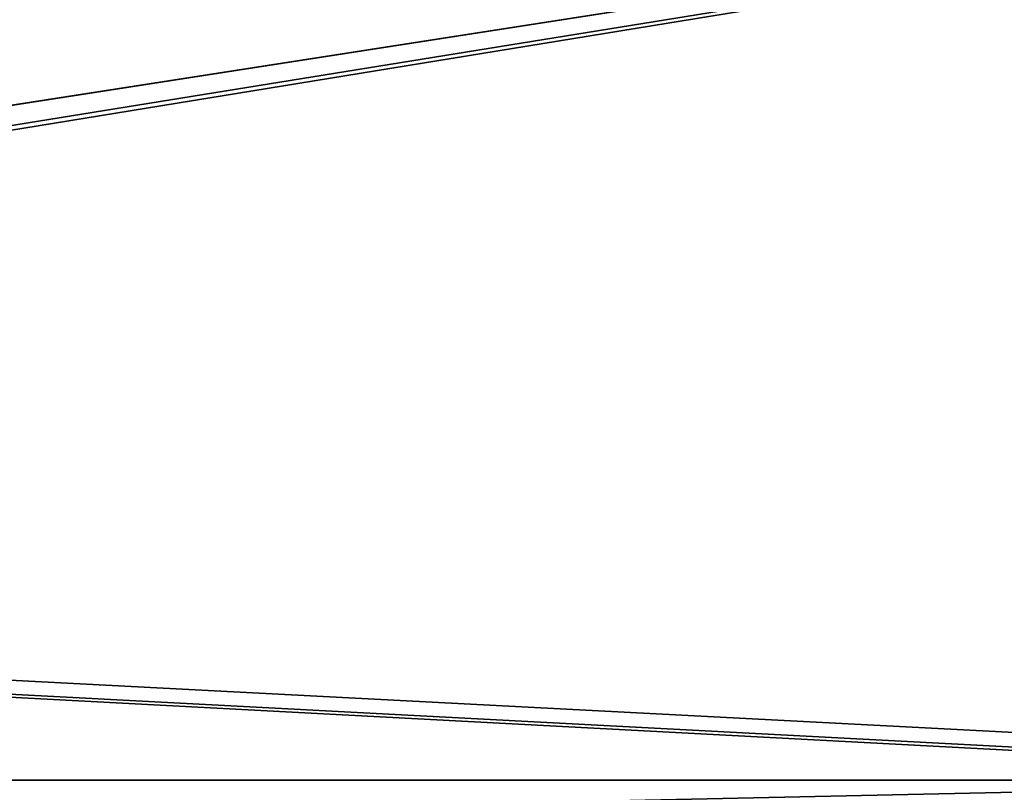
# Model space of a CAD drawing. Header units: millimetres. Extents: x -603 to 3703, y -115 to 249.
# Tile 555 of 656: x 1845 to 1884, y 22 to 53. Entities that reach past the tile are written whole.
import ezdxf

# ---------------------------------------------------------------- set-up
doc = ezdxf.new("R2010")
doc.units = ezdxf.units.MM
doc.layers.add('152', color=7, linetype='Continuous', true_color=0xffffff)

# ---------------------------------------------------------------- blocks, each defined once
blk = doc.blocks.new('UG_SURFACE_002')
at = {"layer": '152', "color": 252, "linetype": 'Continuous', "lineweight": 35}
for points in [[(2165, -13.3, 2212.25), (2165, 230.4, 2212.25), (835, 230.4, 2212.25), (835, -13.3, 2212.25)], [(985, -13.3, 2062.25), (985, 230.4, 2062.25), (2015, 230.4, 2062.25), (2015, -13.3, 2062.25)]]:
    blk.add_3dface(points, dxfattribs=at)
blk = doc.blocks.new('UG_SURFACE_111')
at = {"layer": '152', "color": 7, "linetype": 'Continuous', "lineweight": 35}
for points in [[(1958.65, 11.15, 2003.9), (1958.65, 229.15, 2003.9), (1041.35, 229.15, 2003.9), (1041.35, 11.15, 2003.9)], [(1041.5, 11.15, 2003.75), (1041.5, 229.15, 2003.75), (1958.5, 229.15, 2003.75), (1958.5, 11.15, 2003.75)]]:
    blk.add_3dface(points, dxfattribs=at)
blk = doc.blocks.new('UG_SURFACE_112')
at = {"layer": '152', "color": 41, "linetype": 'Continuous', "lineweight": 35}
for points in [[(1958.65, 229.15, 2003.9), (1958.65, 11.15, 2003.9), (1041.35, 11.15, 2003.9), (1041.35, 229.15, 2003.9)], [(1972.5, 19, 2017.75), (1972.5, 71, 2017.75), (1027.5, 71, 2017.75), (1027.5, 19, 2017.75)]]:
    blk.add_3dface(points, dxfattribs=at)
blk = doc.blocks.new('UG_SURFACE_128')
at = {"layer": '152', "color": 252, "linetype": 'Continuous', "lineweight": 35}
for points in [[(1974, 69.5, 2020.25), (1026, 69.5, 2020.25), (1671.3, 22.801, 2020.25), (1673.8, 22.801, 2020.25)], [(1026, 69.5, 2018.75), (1908.8, 22.801, 2018.75), (1906.3, 22.801, 2018.75)], [(1026, 69.5, 2018.75), (1920.2, 22.801, 2018.75), (1908.8, 22.801, 2018.75)], [(1906.3, 22.801, 2018.75), (1687.7, 22.801, 2018.75), (1026, 69.5, 2018.75)], [(1026, 69.5, 2018.75), (1974, 69.5, 2018.75), (1922.7, 22.801, 2018.75), (1920.2, 22.801, 2018.75)], [(1974, 69.5, 2020.25), (1673.8, 22.801, 2020.25), (1685.2, 22.801, 2020.25)], [(1685.2, 22.801, 2020.25), (1687.7, 22.801, 2020.25), (1974, 69.5, 2020.25)], [(1974, 69.5, 2020.25), (1687.7, 22.801, 2020.25), (1906.3, 22.801, 2020.25)], [(1687.7, 22.801, 2020.25), (1687.7, 18.08, 2020.25), (1906.3, 18.08, 2020.25), (1906.3, 22.801, 2020.25)], [(1906.3, 22.801, 2018.75), (1687.7, 18.08, 2018.75), (1687.7, 22.801, 2018.75)], [(1906.3, 22.801, 2018.75), (1906.3, 18.08, 2018.75), (1687.7, 18.08, 2018.75)]]:
    blk.add_3dface(points, dxfattribs=at)
blk = doc.blocks.new('UG_SURFACE_152')
at = {"layer": '152', "color": 252, "linetype": 'Continuous', "lineweight": 35}
for points in [[(1023.5, -30.22, 2021.75), (1976.5, -30.22, 2021.75), (1976.5, 62.62, 2021.75), (1023.5, 62.62, 2021.75)], [(1025, -30.22, 2020.25), (1025, 62.62, 2020.25), (1975, 62.62, 2020.25), (1975, -30.22, 2020.25)]]:
    blk.add_3dface(points, dxfattribs=at)

msp = doc.modelspace()

# ---------------------------------------------------------------- block references
at = {"layer": '152', "color": 252, "linetype": 'Continuous', "lineweight": -3, "true_color": 0x939598}
for name in ['UG_SURFACE_111', 'UG_SURFACE_002', 'UG_SURFACE_112', 'UG_SURFACE_152', 'UG_SURFACE_128']:
    msp.add_blockref(name, (0, 0), dxfattribs=at)

doc.saveas('drawing.dxf')
